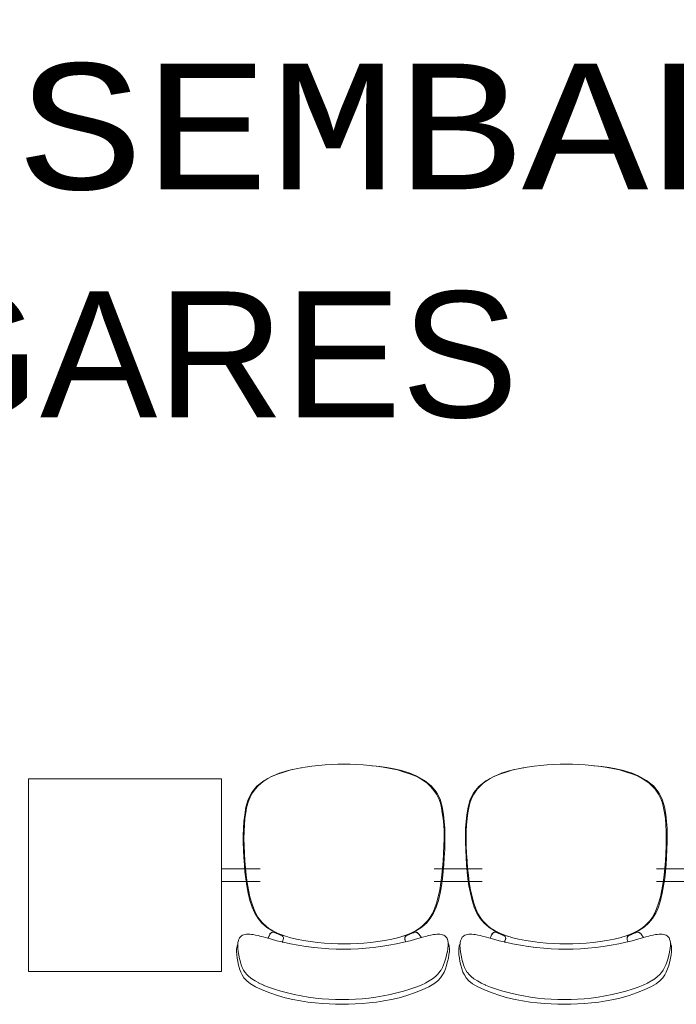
# Model space of a CAD drawing. Header units: feet. Extents: x 8 to 127, y 6 to 90.
# Tile 433 of 538: x 45.807 to 46.59, y 62.065 to 63.24. Entities that reach past the tile are written whole.
import ezdxf

# ---------------------------------------------------------------- set-up
doc = ezdxf.new("R2010")
doc.units = ezdxf.units.FT
doc.header["$MEASUREMENT"] = 0
doc.layers.add('MOBILIÁRIO - móveis', color=250, linetype='Continuous')
doc.layers.add('texto', color=7, linetype='Continuous')
doc.styles.add('Arial', font='arial.ttf')
doc.styles.add('CourierNew', font='cour.ttf')

msp = doc.modelspace()

# ---------------------------------------------------------------- linework, layer by layer
at = {"layer": 'MOBILIÁRIO - móveis', "lineweight": 5}
for p, q in [((46.1342, 62.346), (46.1254, 62.344)), ((46.1385, 62.3468), (46.1302, 62.345)), ((46.1385, 62.3468), (46.1342, 62.346)), ((46.1387, 62.3468), (46.1385, 62.3468)), ((46.1387, 62.3468), (46.142, 62.3474)), ((46.1429, 62.3475), (46.142, 62.3474)), ((46.143, 62.3475), (46.1429, 62.3475)), ((46.143, 62.3475), (46.1472, 62.3483)), ((46.1553, 62.3495), (46.1472, 62.3483)), ((46.1553, 62.3495), (46.1632, 62.3504)), ((46.1711, 62.3511), (46.1632, 62.3504)), ((46.1711, 62.3511), (46.1789, 62.3516)), ((46.1864, 62.3519), (46.1789, 62.3516)), ((46.1864, 62.3519), (46.1938, 62.352)), ((46.2011, 62.3519), (46.1938, 62.352)), ((46.2086, 62.3516), (46.2011, 62.3519)), ((46.2164, 62.3511), (46.2086, 62.3516)), ((46.2244, 62.3504), (46.2164, 62.3511)), ((46.2267, 62.3501), (46.2244, 62.3504)), ((46.2276, 62.35), (46.2267, 62.3501)), ((46.2323, 62.3495), (46.2267, 62.3501)), ((46.2362, 62.349), (46.2276, 62.35)), ((46.2403, 62.3483), (46.2323, 62.3495)), ((46.2448, 62.3478), (46.2362, 62.349)), ((46.2488, 62.3468), (46.2403, 62.3483)), ((46.2534, 62.3464), (46.2448, 62.3478)), ((46.2573, 62.345), (46.2488, 62.3468)), ((46.2621, 62.3444), (46.2534, 62.3464)), ((46.3992, 62.346), (46.3904, 62.344)), ((46.4035, 62.3468), (46.3952, 62.345)), ((46.4035, 62.3468), (46.3992, 62.346)), ((46.4037, 62.3468), (46.4035, 62.3468)), ((46.4037, 62.3468), (46.407, 62.3474)), ((46.4079, 62.3475), (46.407, 62.3474)), ((46.408, 62.3475), (46.4079, 62.3475)), ((46.408, 62.3475), (46.4122, 62.3483)), ((46.4203, 62.3495), (46.4122, 62.3483)), ((46.4203, 62.3495), (46.4282, 62.3504)), ((46.4361, 62.3511), (46.4282, 62.3504)), ((46.4361, 62.3511), (46.4439, 62.3516)), ((46.4514, 62.3519), (46.4439, 62.3516)), ((46.4514, 62.3519), (46.4588, 62.352)), ((46.4661, 62.3519), (46.4588, 62.352)), ((46.4736, 62.3516), (46.4661, 62.3519)), ((46.4814, 62.3511), (46.4736, 62.3516)), ((46.4894, 62.3504), (46.4814, 62.3511)), ((46.4917, 62.3501), (46.4894, 62.3504)), ((46.4926, 62.35), (46.4917, 62.3501)), ((46.4973, 62.3495), (46.4917, 62.3501)), ((46.5012, 62.349), (46.4926, 62.35)), ((46.5053, 62.3483), (46.4973, 62.3495)), ((46.5098, 62.3478), (46.5012, 62.349)), ((46.5138, 62.3468), (46.5053, 62.3483)), ((46.5184, 62.3464), (46.5098, 62.3478)), ((46.5223, 62.345), (46.5138, 62.3468)), ((46.5271, 62.3444), (46.5184, 62.3464)), ((45.8175, 62.3345), (45.8175, 62.1045)), ((46.0475, 62.3345), (45.8175, 62.3345)), ((46.0475, 62.1045), (46.0475, 62.3345)), ((46.098, 62.3321), (46.1072, 62.3372)), ((46.0986, 62.3321), (46.1029, 62.3348)), ((46.1029, 62.3348), (46.1081, 62.3375)), ((46.1162, 62.341), (46.1072, 62.3372)), ((46.1072, 62.3372), (46.1072, 62.3372)), ((46.1076, 62.3374), (46.1165, 62.3412)), ((46.1081, 62.3375), (46.1144, 62.3401)), ((46.1144, 62.3401), (46.1219, 62.3426)), ((46.1162, 62.341), (46.1165, 62.3412)), ((46.1166, 62.3412), (46.1165, 62.3412)), ((46.1254, 62.344), (46.1166, 62.3412)), ((46.1219, 62.3426), (46.1302, 62.345)), ((46.2655, 62.3426), (46.2573, 62.345)), ((46.2709, 62.3416), (46.2621, 62.3444)), ((46.2655, 62.3426), (46.273, 62.3401)), ((46.2709, 62.3416), (46.2714, 62.3415)), ((46.2709, 62.3416), (46.2709, 62.3416)), ((46.2798, 62.3379), (46.2709, 62.3416)), ((46.2714, 62.3415), (46.2715, 62.3415)), ((46.2715, 62.3415), (46.2804, 62.3377)), ((46.2793, 62.3375), (46.273, 62.3401)), ((46.2793, 62.3375), (46.2844, 62.3348)), ((46.2804, 62.3377), (46.2895, 62.3326)), ((46.2888, 62.3321), (46.2844, 62.3348)), ((46.363, 62.3321), (46.3722, 62.3372)), ((46.3636, 62.3321), (46.3679, 62.3348)), ((46.3679, 62.3348), (46.3731, 62.3375)), ((46.3812, 62.341), (46.3722, 62.3372)), ((46.3722, 62.3372), (46.3722, 62.3372)), ((46.3726, 62.3374), (46.3815, 62.3412)), ((46.3731, 62.3375), (46.3794, 62.3401)), ((46.3794, 62.3401), (46.3869, 62.3426)), ((46.3812, 62.341), (46.3815, 62.3412)), ((46.3816, 62.3412), (46.3815, 62.3412)), ((46.3904, 62.344), (46.3816, 62.3412)), ((46.3869, 62.3426), (46.3952, 62.345)), ((46.5305, 62.3426), (46.5223, 62.345)), ((46.5359, 62.3416), (46.5271, 62.3444)), ((46.5305, 62.3426), (46.538, 62.3401)), ((46.5359, 62.3416), (46.5364, 62.3415)), ((46.5359, 62.3416), (46.5359, 62.3416)), ((46.5448, 62.3379), (46.5359, 62.3416)), ((46.5364, 62.3415), (46.5365, 62.3415)), ((46.5365, 62.3415), (46.5454, 62.3377)), ((46.5443, 62.3375), (46.538, 62.3401)), ((46.5443, 62.3375), (46.5494, 62.3348)), ((46.5454, 62.3377), (46.5545, 62.3326)), ((46.5538, 62.3321), (46.5494, 62.3348)), ((46.0835, 62.3163), (46.0876, 62.3223)), ((46.0836, 62.3183), (46.0897, 62.3258)), ((46.0876, 62.3223), (46.091, 62.3259)), ((46.0897, 62.3258), (46.098, 62.3321)), ((46.091, 62.3259), (46.0947, 62.3291)), ((46.0986, 62.3321), (46.0947, 62.3291)), ((46.2927, 62.3291), (46.2888, 62.3321)), ((46.2895, 62.3326), (46.2978, 62.3263)), ((46.2963, 62.3259), (46.2927, 62.3291)), ((46.2963, 62.3259), (46.2997, 62.3223)), ((46.2978, 62.3263), (46.3039, 62.3187)), ((46.3038, 62.3163), (46.2997, 62.3223)), ((46.3485, 62.3163), (46.3526, 62.3223)), ((46.3486, 62.3183), (46.3547, 62.3258)), ((46.3526, 62.3223), (46.356, 62.3259)), ((46.3547, 62.3258), (46.363, 62.3321)), ((46.356, 62.3259), (46.3597, 62.3291)), ((46.3636, 62.3321), (46.3597, 62.3291)), ((46.5577, 62.3291), (46.5538, 62.3321)), ((46.5545, 62.3326), (46.5628, 62.3263)), ((46.5613, 62.3259), (46.5577, 62.3291)), ((46.5613, 62.3259), (46.5647, 62.3223)), ((46.5628, 62.3263), (46.5689, 62.3187)), ((46.5688, 62.3163), (46.5647, 62.3223)), ((46.0793, 62.3098), (46.0836, 62.3183)), ((46.0804, 62.31), (46.0835, 62.3163)), ((46.307, 62.31), (46.3038, 62.3163)), ((46.3039, 62.3187), (46.3082, 62.3102)), ((46.3443, 62.3098), (46.3486, 62.3183)), ((46.3454, 62.31), (46.3485, 62.3163)), ((46.572, 62.31), (46.5688, 62.3163)), ((46.5689, 62.3187), (46.5732, 62.3102)), ((46.0752, 62.2917), (46.0767, 62.3007)), ((46.0775, 62.3), (46.0764, 62.2939)), ((46.0767, 62.3007), (46.0793, 62.3098)), ((46.0775, 62.3), (46.0788, 62.3053)), ((46.0788, 62.3053), (46.0804, 62.31)), ((46.307, 62.31), (46.3086, 62.3053)), ((46.3082, 62.3102), (46.3108, 62.3011)), ((46.3099, 62.3), (46.3086, 62.3053)), ((46.3109, 62.2939), (46.3099, 62.3)), ((46.3108, 62.3011), (46.3123, 62.292)), ((46.3402, 62.2917), (46.3417, 62.3007)), ((46.3425, 62.3), (46.3414, 62.2939)), ((46.3417, 62.3007), (46.3443, 62.3098)), ((46.3425, 62.3), (46.3438, 62.3053)), ((46.3438, 62.3053), (46.3454, 62.31)), ((46.572, 62.31), (46.5736, 62.3053)), ((46.5732, 62.3102), (46.5758, 62.3011)), ((46.5749, 62.3), (46.5736, 62.3053)), ((46.5759, 62.2939), (46.5749, 62.3)), ((46.5758, 62.3011), (46.5773, 62.292)), ((46.0742, 62.2834), (46.0752, 62.2917)), ((46.0755, 62.287), (46.0748, 62.2795)), ((46.0755, 62.287), (46.0764, 62.2939)), ((46.3119, 62.287), (46.3109, 62.2939)), ((46.3126, 62.2795), (46.3119, 62.287)), ((46.3123, 62.292), (46.3133, 62.2836)), ((46.3392, 62.2834), (46.3402, 62.2917)), ((46.3405, 62.287), (46.3398, 62.2795)), ((46.3405, 62.287), (46.3414, 62.2939)), ((46.5769, 62.287), (46.5759, 62.2939)), ((46.5776, 62.2795), (46.5769, 62.287)), ((46.5773, 62.292), (46.5783, 62.2836)), ((46.0734, 62.2674), (46.0737, 62.2754)), ((46.0737, 62.2754), (46.0742, 62.2834)), ((46.0744, 62.2716), (46.0748, 62.2795)), ((46.313, 62.2716), (46.3126, 62.2795)), ((46.3133, 62.2836), (46.3139, 62.2756)), ((46.3139, 62.2756), (46.3141, 62.2676)), ((46.3384, 62.2674), (46.3387, 62.2754)), ((46.3387, 62.2754), (46.3392, 62.2834)), ((46.3394, 62.2716), (46.3398, 62.2795)), ((46.578, 62.2716), (46.5776, 62.2795)), ((46.5783, 62.2836), (46.5789, 62.2756)), ((46.5789, 62.2756), (46.5791, 62.2676)), ((46.0735, 62.259), (46.0734, 62.2674)), ((46.0744, 62.2716), (46.0743, 62.2632)), ((46.313, 62.2632), (46.313, 62.2716)), ((46.3141, 62.2676), (46.3141, 62.2592)), ((46.3385, 62.259), (46.3384, 62.2674)), ((46.3394, 62.2716), (46.3393, 62.2632)), ((46.578, 62.2632), (46.578, 62.2716)), ((46.5791, 62.2676), (46.5791, 62.2592)), ((46.0738, 62.2498), (46.0735, 62.259)), ((46.0745, 62.2544), (46.0743, 62.2632)), ((46.0745, 62.2544), (46.0749, 62.2454)), ((46.3125, 62.2454), (46.3129, 62.2544)), ((46.3129, 62.2544), (46.313, 62.2632)), ((46.3141, 62.2592), (46.3138, 62.25)), ((46.3388, 62.2498), (46.3385, 62.259)), ((46.3395, 62.2544), (46.3393, 62.2632)), ((46.3395, 62.2544), (46.3399, 62.2454)), ((46.5775, 62.2454), (46.5779, 62.2544)), ((46.5779, 62.2544), (46.578, 62.2632)), ((46.5791, 62.2592), (46.5788, 62.25)), ((46.0743, 62.2406), (46.0738, 62.2498)), ((46.0749, 62.232), (46.0743, 62.2406)), ((46.0754, 62.2366), (46.0749, 62.2454)), ((46.312, 62.2366), (46.3125, 62.2454)), ((46.3133, 62.2407), (46.3128, 62.2321)), ((46.3138, 62.25), (46.3133, 62.2407)), ((46.3393, 62.2406), (46.3388, 62.2498)), ((46.3399, 62.232), (46.3393, 62.2406)), ((46.3404, 62.2366), (46.3399, 62.2454)), ((46.577, 62.2366), (46.5775, 62.2454)), ((46.5783, 62.2407), (46.5778, 62.2321)), ((46.5788, 62.25), (46.5783, 62.2407)), ((46.0755, 62.2237), (46.0749, 62.232)), ((46.0754, 62.2366), (46.0761, 62.2279)), ((46.3113, 62.2279), (46.312, 62.2366)), ((46.3128, 62.2321), (46.3121, 62.2238)), ((46.3405, 62.2237), (46.3399, 62.232)), ((46.3404, 62.2366), (46.3411, 62.2279)), ((46.5763, 62.2279), (46.577, 62.2366)), ((46.5778, 62.2321), (46.5771, 62.2238)), ((46.0936, 62.227), (46.0475, 62.227)), ((46.0765, 62.2153), (46.0755, 62.2237)), ((46.077, 62.2194), (46.0761, 62.2279)), ((46.077, 62.2194), (46.0781, 62.2108)), ((46.3013, 62.227), (46.3586, 62.227)), ((46.3093, 62.2108), (46.3104, 62.2194)), ((46.3104, 62.2194), (46.3113, 62.2279)), ((46.3121, 62.2238), (46.3112, 62.2154)), ((46.3415, 62.2153), (46.3405, 62.2237)), ((46.342, 62.2194), (46.3411, 62.2279)), ((46.342, 62.2194), (46.3431, 62.2108)), ((46.6236, 62.227), (46.5663, 62.227)), ((46.5743, 62.2108), (46.5754, 62.2194)), ((46.5754, 62.2194), (46.5763, 62.2279)), ((46.5771, 62.2238), (46.5762, 62.2154)), ((46.0936, 62.212), (46.0475, 62.212)), ((46.0777, 62.2068), (46.0765, 62.2153)), ((46.0794, 62.1979), (46.0777, 62.2068)), ((46.0796, 62.2021), (46.0781, 62.2108)), ((46.3013, 62.212), (46.3586, 62.212)), ((46.3078, 62.2021), (46.3093, 62.2108)), ((46.3099, 62.2068), (46.3083, 62.1979)), ((46.3112, 62.2154), (46.3099, 62.2068)), ((46.3427, 62.2068), (46.3415, 62.2153)), ((46.3444, 62.1979), (46.3427, 62.2068)), ((46.3446, 62.2021), (46.3431, 62.2108)), ((46.6236, 62.212), (46.5663, 62.212)), ((46.5728, 62.2021), (46.5743, 62.2108)), ((46.5749, 62.2068), (46.5733, 62.1979)), ((46.5762, 62.2154), (46.5749, 62.2068)), ((46.0815, 62.1893), (46.0794, 62.1979)), ((46.0796, 62.2021), (46.0814, 62.1937)), ((46.0836, 62.1861), (46.0814, 62.1937)), ((46.3039, 62.1861), (46.306, 62.1937)), ((46.306, 62.1937), (46.3078, 62.2021)), ((46.3083, 62.1979), (46.3062, 62.1893)), ((46.3465, 62.1893), (46.3444, 62.1979)), ((46.3446, 62.2021), (46.3464, 62.1937)), ((46.3486, 62.1861), (46.3464, 62.1937)), ((46.5689, 62.1861), (46.571, 62.1937)), ((46.571, 62.1937), (46.5728, 62.2021)), ((46.5733, 62.1979), (46.5712, 62.1893)), ((46.084, 62.1815), (46.0815, 62.1893)), ((46.0836, 62.1861), (46.086, 62.1795)), ((46.0872, 62.1744), (46.084, 62.1815)), ((46.3037, 62.1815), (46.3005, 62.1744)), ((46.3015, 62.1795), (46.3039, 62.1861)), ((46.3062, 62.1893), (46.3037, 62.1815)), ((46.349, 62.1815), (46.3465, 62.1893)), ((46.3486, 62.1861), (46.351, 62.1795)), ((46.3522, 62.1744), (46.349, 62.1815)), ((46.5687, 62.1815), (46.5655, 62.1744)), ((46.5665, 62.1795), (46.5689, 62.1861)), ((46.5712, 62.1893), (46.5687, 62.1815)), ((46.0884, 62.174), (46.086, 62.1795)), ((46.0911, 62.1678), (46.0872, 62.1744)), ((46.091, 62.1694), (46.0884, 62.174)), ((46.2991, 62.174), (46.2965, 62.1694)), ((46.3005, 62.1744), (46.2966, 62.1678)), ((46.2991, 62.174), (46.3015, 62.1795)), ((46.3534, 62.174), (46.351, 62.1795)), ((46.3561, 62.1678), (46.3522, 62.1744)), ((46.356, 62.1694), (46.3534, 62.174)), ((46.5641, 62.174), (46.5615, 62.1694)), ((46.5655, 62.1744), (46.5616, 62.1678)), ((46.5641, 62.174), (46.5665, 62.1795)), ((46.0939, 62.1655), (46.091, 62.1694)), ((46.0958, 62.1622), (46.0911, 62.1678)), ((46.0939, 62.1655), (46.097, 62.1621)), ((46.1012, 62.1575), (46.0958, 62.1622)), ((46.1003, 62.159), (46.097, 62.1621)), ((46.1041, 62.1561), (46.1003, 62.159)), ((46.2873, 62.159), (46.2835, 62.1561)), ((46.292, 62.1622), (46.2866, 62.1575)), ((46.2873, 62.159), (46.2905, 62.1621)), ((46.2905, 62.1621), (46.2937, 62.1655)), ((46.2966, 62.1678), (46.292, 62.1622)), ((46.2937, 62.1655), (46.2965, 62.1694)), ((46.3589, 62.1655), (46.356, 62.1694)), ((46.3608, 62.1622), (46.3561, 62.1678)), ((46.3589, 62.1655), (46.362, 62.1621)), ((46.3662, 62.1575), (46.3608, 62.1622)), ((46.3653, 62.159), (46.362, 62.1621)), ((46.3691, 62.1561), (46.3653, 62.159)), ((46.5523, 62.159), (46.5485, 62.1561)), ((46.557, 62.1622), (46.5516, 62.1575)), ((46.5523, 62.159), (46.5555, 62.1621)), ((46.5555, 62.1621), (46.5587, 62.1655)), ((46.5616, 62.1678), (46.557, 62.1622)), ((46.5587, 62.1655), (46.5615, 62.1694)), ((46.0697, 62.1454), (46.0706, 62.1465)), ((46.0706, 62.1465), (46.0716, 62.1473)), ((46.0716, 62.1473), (46.0727, 62.148)), ((46.0742, 62.1485), (46.0727, 62.148)), ((46.0756, 62.1489), (46.0742, 62.1485)), ((46.0775, 62.1491), (46.0756, 62.1489)), ((46.0792, 62.1492), (46.0775, 62.1491)), ((46.0812, 62.1491), (46.0792, 62.1492)), ((46.0834, 62.1489), (46.0812, 62.1491)), ((46.0834, 62.1489), (46.0855, 62.1486)), ((46.0883, 62.1481), (46.0855, 62.1486)), ((46.0916, 62.1474), (46.0883, 62.1481)), ((46.0934, 62.1469), (46.0916, 62.1474)), ((46.0934, 62.1469), (46.0972, 62.1459)), ((46.1012, 62.1575), (46.1012, 62.1575)), ((46.1012, 62.1575), (46.1077, 62.1534)), ((46.1018, 62.1572), (46.1082, 62.1532)), ((46.1028, 62.1444), (46.1051, 62.1492)), ((46.1031, 62.1443), (46.1047, 62.1481)), ((46.1042, 62.156), (46.1041, 62.1561)), ((46.1088, 62.1532), (46.1042, 62.156)), ((46.1051, 62.1492), (46.1053, 62.1495)), ((46.1055, 62.149), (46.1052, 62.1485)), ((46.1054, 62.1498), (46.1053, 62.1495)), ((46.1054, 62.1498), (46.1055, 62.15)), ((46.1055, 62.15), (46.1066, 62.1509)), ((46.1057, 62.1495), (46.1055, 62.149)), ((46.1063, 62.1504), (46.1057, 62.1495)), ((46.1057, 62.1495), (46.106, 62.1501)), ((46.106, 62.1501), (46.1063, 62.1504)), ((46.1063, 62.1504), (46.1072, 62.1511)), ((46.1066, 62.1509), (46.1067, 62.151)), ((46.1074, 62.1513), (46.1067, 62.151)), ((46.1073, 62.1511), (46.1071, 62.151)), ((46.1072, 62.1511), (46.1071, 62.151)), ((46.1072, 62.1511), (46.1073, 62.1511)), ((46.1085, 62.1514), (46.1073, 62.1511)), ((46.1074, 62.1513), (46.1078, 62.1515)), ((46.1079, 62.1515), (46.1074, 62.1513)), ((46.1077, 62.1534), (46.1082, 62.1532)), ((46.1078, 62.1515), (46.1079, 62.1515)), ((46.1095, 62.1515), (46.1079, 62.1515)), ((46.1082, 62.1532), (46.1082, 62.1532)), ((46.1082, 62.1532), (46.1118, 62.1514)), ((46.1144, 62.1505), (46.1088, 62.1532)), ((46.1095, 62.1515), (46.1096, 62.1514)), ((46.1113, 62.1509), (46.1096, 62.1514)), ((46.1113, 62.1509), (46.1116, 62.1508)), ((46.113, 62.1502), (46.1114, 62.1508)), ((46.1116, 62.1508), (46.1118, 62.1514)), ((46.1116, 62.1508), (46.113, 62.1502)), ((46.1118, 62.1514), (46.1157, 62.1496)), ((46.1134, 62.15), (46.113, 62.1502)), ((46.1158, 62.149), (46.1134, 62.15)), ((46.1211, 62.1477), (46.1144, 62.1505)), ((46.1157, 62.1496), (46.1182, 62.1487)), ((46.116, 62.1489), (46.1158, 62.149)), ((46.116, 62.1489), (46.118, 62.148)), ((46.1178, 62.1481), (46.116, 62.1489)), ((46.118, 62.148), (46.1182, 62.1487)), ((46.118, 62.148), (46.1198, 62.1473)), ((46.118, 62.148), (46.118, 62.148)), ((46.1182, 62.1487), (46.1238, 62.1466)), ((46.1208, 62.1462), (46.1198, 62.1473)), ((46.1214, 62.1448), (46.1208, 62.1462)), ((46.1268, 62.1458), (46.1211, 62.1477)), ((46.1238, 62.1466), (46.1268, 62.1458)), ((46.2666, 62.1477), (46.2602, 62.1456)), ((46.2602, 62.1456), (46.264, 62.1466)), ((46.264, 62.1466), (46.2697, 62.1487)), ((46.2671, 62.1462), (46.2664, 62.145)), ((46.2664, 62.145), (46.2669, 62.1462)), ((46.2732, 62.1505), (46.2666, 62.1477)), ((46.2679, 62.1473), (46.2669, 62.1462)), ((46.2697, 62.148), (46.2679, 62.1473)), ((46.2697, 62.1487), (46.2721, 62.1496)), ((46.2697, 62.1487), (46.2699, 62.1481)), ((46.2697, 62.148), (46.2699, 62.1481)), ((46.2699, 62.1481), (46.2714, 62.1487)), ((46.2714, 62.1487), (46.2699, 62.1481)), ((46.2699, 62.1481), (46.2699, 62.1481)), ((46.272, 62.149), (46.2714, 62.1487)), ((46.2743, 62.15), (46.272, 62.149)), ((46.2721, 62.1496), (46.2753, 62.1511)), ((46.2788, 62.1532), (46.2732, 62.1505)), ((46.2763, 62.1508), (46.2743, 62.15)), ((46.2753, 62.1511), (46.2765, 62.1517)), ((46.2763, 62.1508), (46.2765, 62.1509)), ((46.2765, 62.1517), (46.2801, 62.1534)), ((46.2765, 62.1517), (46.2795, 62.1532)), ((46.2765, 62.1517), (46.2768, 62.151)), ((46.2765, 62.1509), (46.2768, 62.151)), ((46.2768, 62.151), (46.2781, 62.1514)), ((46.2781, 62.1514), (46.2783, 62.1515)), ((46.2783, 62.1515), (46.2799, 62.1515)), ((46.2789, 62.1533), (46.2788, 62.1532)), ((46.2789, 62.1533), (46.2835, 62.1561)), ((46.2803, 62.1511), (46.2791, 62.1514)), ((46.2795, 62.1532), (46.2796, 62.1532)), ((46.2795, 62.1532), (46.2795, 62.1532)), ((46.2799, 62.1515), (46.2801, 62.1515)), ((46.2806, 62.1512), (46.2799, 62.1515)), ((46.2801, 62.1534), (46.2802, 62.1534)), ((46.2801, 62.1515), (46.2802, 62.1514)), ((46.2866, 62.1575), (46.2802, 62.1534)), ((46.2802, 62.1514), (46.2804, 62.1513)), ((46.2803, 62.1511), (46.2813, 62.1504)), ((46.2806, 62.151), (46.2803, 62.1511)), ((46.2804, 62.1513), (46.2806, 62.1512)), ((46.2811, 62.151), (46.2806, 62.1512)), ((46.2811, 62.151), (46.2812, 62.1509)), ((46.2811, 62.151), (46.2812, 62.1509)), ((46.2812, 62.1509), (46.2814, 62.1508)), ((46.2812, 62.1509), (46.2814, 62.1508)), ((46.2813, 62.1504), (46.2816, 62.1501)), ((46.2814, 62.1508), (46.2825, 62.1498)), ((46.2827, 62.1495), (46.2825, 62.1498)), ((46.2827, 62.1495), (46.2829, 62.1492)), ((46.286, 62.1452), (46.2829, 62.1492)), ((46.2924, 62.1469), (46.2887, 62.1459)), ((46.2924, 62.1469), (46.2942, 62.1474)), ((46.2974, 62.1481), (46.2942, 62.1474)), ((46.3002, 62.1486), (46.2974, 62.1481)), ((46.3002, 62.1486), (46.3023, 62.1489)), ((46.3023, 62.1489), (46.3045, 62.1491)), ((46.3065, 62.1492), (46.3045, 62.1491)), ((46.3081, 62.1491), (46.3065, 62.1492)), ((46.31, 62.1489), (46.3081, 62.1491)), ((46.3113, 62.1485), (46.31, 62.1489)), ((46.3129, 62.148), (46.3113, 62.1485)), ((46.3129, 62.148), (46.3139, 62.1473)), ((46.3149, 62.1465), (46.3139, 62.1473)), ((46.3155, 62.1456), (46.3149, 62.1465)), ((46.3347, 62.1454), (46.3356, 62.1465)), ((46.3356, 62.1465), (46.3366, 62.1473)), ((46.3366, 62.1473), (46.3377, 62.148)), ((46.3392, 62.1485), (46.3377, 62.148)), ((46.3406, 62.1489), (46.3392, 62.1485)), ((46.3425, 62.1491), (46.3406, 62.1489)), ((46.3442, 62.1492), (46.3425, 62.1491)), ((46.3462, 62.1491), (46.3442, 62.1492)), ((46.3484, 62.1489), (46.3462, 62.1491)), ((46.3484, 62.1489), (46.3505, 62.1486)), ((46.3533, 62.1481), (46.3505, 62.1486)), ((46.3566, 62.1474), (46.3533, 62.1481)), ((46.3584, 62.1469), (46.3566, 62.1474)), ((46.3584, 62.1469), (46.3622, 62.1459)), ((46.3662, 62.1575), (46.3662, 62.1575)), ((46.3662, 62.1575), (46.3727, 62.1534)), ((46.3668, 62.1572), (46.3732, 62.1532)), ((46.3678, 62.1444), (46.3701, 62.1492)), ((46.3681, 62.1443), (46.3697, 62.1481)), ((46.3692, 62.156), (46.3691, 62.1561)), ((46.3738, 62.1532), (46.3692, 62.156)), ((46.3701, 62.1492), (46.3703, 62.1495)), ((46.3705, 62.149), (46.3702, 62.1485)), ((46.3704, 62.1498), (46.3703, 62.1495)), ((46.3704, 62.1498), (46.3705, 62.15)), ((46.3705, 62.15), (46.3716, 62.1509)), ((46.3707, 62.1495), (46.3705, 62.149)), ((46.3713, 62.1504), (46.3707, 62.1495)), ((46.3707, 62.1495), (46.371, 62.1501)), ((46.371, 62.1501), (46.3713, 62.1504)), ((46.3713, 62.1504), (46.3722, 62.1511)), ((46.3716, 62.1509), (46.3717, 62.151)), ((46.3724, 62.1513), (46.3717, 62.151)), ((46.3723, 62.1511), (46.3721, 62.151)), ((46.3722, 62.1511), (46.3721, 62.151)), ((46.3722, 62.1511), (46.3723, 62.1511)), ((46.3735, 62.1514), (46.3723, 62.1511)), ((46.3724, 62.1513), (46.3728, 62.1515)), ((46.3729, 62.1515), (46.3724, 62.1513)), ((46.3727, 62.1534), (46.3732, 62.1532)), ((46.3728, 62.1515), (46.3729, 62.1515)), ((46.3745, 62.1515), (46.3729, 62.1515)), ((46.3732, 62.1532), (46.3732, 62.1532)), ((46.3732, 62.1532), (46.3768, 62.1514)), ((46.3794, 62.1505), (46.3738, 62.1532)), ((46.3745, 62.1515), (46.3746, 62.1514)), ((46.3763, 62.1509), (46.3746, 62.1514)), ((46.3763, 62.1509), (46.3766, 62.1508)), ((46.378, 62.1502), (46.3764, 62.1508)), ((46.3766, 62.1508), (46.3768, 62.1514)), ((46.3766, 62.1508), (46.378, 62.1502)), ((46.3768, 62.1514), (46.3807, 62.1496)), ((46.3784, 62.15), (46.378, 62.1502)), ((46.3808, 62.149), (46.3784, 62.15)), ((46.3861, 62.1477), (46.3794, 62.1505)), ((46.3807, 62.1496), (46.3832, 62.1487)), ((46.381, 62.1489), (46.3808, 62.149)), ((46.381, 62.1489), (46.383, 62.148)), ((46.3828, 62.1481), (46.381, 62.1489)), ((46.383, 62.148), (46.3832, 62.1487)), ((46.383, 62.148), (46.3848, 62.1473)), ((46.383, 62.148), (46.383, 62.148)), ((46.3832, 62.1487), (46.3888, 62.1466)), ((46.3858, 62.1462), (46.3848, 62.1473)), ((46.3864, 62.1448), (46.3858, 62.1462)), ((46.3918, 62.1458), (46.3861, 62.1477)), ((46.3888, 62.1466), (46.3918, 62.1458)), ((46.5316, 62.1477), (46.5252, 62.1456)), ((46.5252, 62.1456), (46.529, 62.1466)), ((46.529, 62.1466), (46.5347, 62.1487)), ((46.5321, 62.1462), (46.5314, 62.145)), ((46.5314, 62.145), (46.5319, 62.1462)), ((46.5382, 62.1505), (46.5316, 62.1477)), ((46.5329, 62.1473), (46.5319, 62.1462)), ((46.5347, 62.148), (46.5329, 62.1473)), ((46.5347, 62.1487), (46.5371, 62.1496)), ((46.5347, 62.1487), (46.5349, 62.1481)), ((46.5347, 62.148), (46.5349, 62.1481)), ((46.5349, 62.1481), (46.5364, 62.1487)), ((46.5364, 62.1487), (46.5349, 62.1481)), ((46.5349, 62.1481), (46.5349, 62.1481)), ((46.537, 62.149), (46.5364, 62.1487)), ((46.5393, 62.15), (46.537, 62.149)), ((46.5371, 62.1496), (46.5403, 62.1511)), ((46.5438, 62.1532), (46.5382, 62.1505)), ((46.5413, 62.1508), (46.5393, 62.15)), ((46.5403, 62.1511), (46.5415, 62.1517)), ((46.5413, 62.1508), (46.5415, 62.1509)), ((46.5415, 62.1517), (46.5451, 62.1534)), ((46.5415, 62.1517), (46.5445, 62.1532)), ((46.5415, 62.1517), (46.5418, 62.151)), ((46.5415, 62.1509), (46.5418, 62.151)), ((46.5418, 62.151), (46.5431, 62.1514)), ((46.5431, 62.1514), (46.5433, 62.1515)), ((46.5433, 62.1515), (46.5449, 62.1515)), ((46.5439, 62.1533), (46.5438, 62.1532)), ((46.5439, 62.1533), (46.5485, 62.1561)), ((46.5453, 62.1511), (46.5441, 62.1514)), ((46.5445, 62.1532), (46.5446, 62.1532)), ((46.5445, 62.1532), (46.5445, 62.1532)), ((46.5449, 62.1515), (46.5451, 62.1515)), ((46.5456, 62.1512), (46.5449, 62.1515)), ((46.5451, 62.1534), (46.5452, 62.1534)), ((46.5451, 62.1515), (46.5452, 62.1514)), ((46.5516, 62.1575), (46.5452, 62.1534)), ((46.5452, 62.1514), (46.5454, 62.1513)), ((46.5453, 62.1511), (46.5463, 62.1504)), ((46.5456, 62.151), (46.5453, 62.1511)), ((46.5454, 62.1513), (46.5456, 62.1512)), ((46.5461, 62.151), (46.5456, 62.1512)), ((46.5461, 62.151), (46.5462, 62.1509)), ((46.5461, 62.151), (46.5462, 62.1509)), ((46.5462, 62.1509), (46.5464, 62.1508)), ((46.5462, 62.1509), (46.5464, 62.1508)), ((46.5463, 62.1504), (46.5466, 62.1501)), ((46.5464, 62.1508), (46.5475, 62.1498)), ((46.5477, 62.1495), (46.5475, 62.1498)), ((46.5477, 62.1495), (46.5479, 62.1492)), ((46.551, 62.1452), (46.5479, 62.1492)), ((46.5574, 62.1469), (46.5537, 62.1459)), ((46.5574, 62.1469), (46.5592, 62.1474)), ((46.5624, 62.1481), (46.5592, 62.1474)), ((46.5652, 62.1486), (46.5624, 62.1481)), ((46.5652, 62.1486), (46.5673, 62.1489)), ((46.5673, 62.1489), (46.5695, 62.1491)), ((46.5715, 62.1492), (46.5695, 62.1491)), ((46.5731, 62.1491), (46.5715, 62.1492)), ((46.575, 62.1489), (46.5731, 62.1491)), ((46.5763, 62.1485), (46.575, 62.1489)), ((46.5779, 62.148), (46.5763, 62.1485)), ((46.5779, 62.148), (46.5789, 62.1473)), ((46.5799, 62.1465), (46.5789, 62.1473)), ((46.5805, 62.1456), (46.5799, 62.1465)), ((46.0656, 62.1317), (46.0661, 62.1348)), ((46.0661, 62.1348), (46.0662, 62.1352)), ((46.0662, 62.1352), (46.0671, 62.1374)), ((46.0671, 62.1374), (46.0669, 62.1355)), ((46.0669, 62.1355), (46.0671, 62.132)), ((46.0672, 62.1391), (46.0671, 62.1385)), ((46.0671, 62.1385), (46.0671, 62.1375)), ((46.0671, 62.1374), (46.0671, 62.1375)), ((46.0677, 62.1414), (46.0672, 62.1391)), ((46.0679, 62.1421), (46.0677, 62.1414)), ((46.0679, 62.1421), (46.0686, 62.1437)), ((46.0691, 62.1446), (46.0686, 62.1437)), ((46.0697, 62.1454), (46.0691, 62.1446)), ((46.0972, 62.1459), (46.1028, 62.1444)), ((46.1028, 62.1444), (46.1031, 62.1443)), ((46.1031, 62.1443), (46.1071, 62.1432)), ((46.1136, 62.1414), (46.1071, 62.1432)), ((46.1136, 62.1414), (46.1201, 62.1399)), ((46.121, 62.1422), (46.1201, 62.1399)), ((46.1201, 62.1398), (46.1203, 62.1402)), ((46.1201, 62.1399), (46.1201, 62.1398)), ((46.1201, 62.1398), (46.1212, 62.1396)), ((46.1205, 62.1407), (46.1203, 62.1402)), ((46.1205, 62.1407), (46.1206, 62.141)), ((46.1209, 62.1417), (46.1206, 62.141)), ((46.1209, 62.1417), (46.121, 62.1422)), ((46.121, 62.1422), (46.1211, 62.1425)), ((46.1212, 62.1428), (46.1211, 62.1425)), ((46.1215, 62.1438), (46.1212, 62.1428)), ((46.1298, 62.1377), (46.1212, 62.1396)), ((46.1214, 62.1445), (46.1213, 62.145)), ((46.1214, 62.1449), (46.1214, 62.1445)), ((46.1214, 62.1448), (46.1214, 62.1442)), ((46.1214, 62.1442), (46.1214, 62.1445)), ((46.1215, 62.1438), (46.1214, 62.1442)), ((46.1286, 62.1452), (46.1268, 62.1458)), ((46.1369, 62.1432), (46.1286, 62.1452)), ((46.1298, 62.1377), (46.139, 62.1359)), ((46.1454, 62.1416), (46.1369, 62.1432)), ((46.139, 62.1359), (46.1483, 62.1344)), ((46.1537, 62.1403), (46.1454, 62.1416)), ((46.1483, 62.1344), (46.1576, 62.1332)), ((46.1487, 62.1344), (46.1576, 62.1332)), ((46.1619, 62.1394), (46.1537, 62.1403)), ((46.1702, 62.1386), (46.1619, 62.1394)), ((46.1784, 62.1381), (46.1702, 62.1386)), ((46.1862, 62.1378), (46.1784, 62.1381)), ((46.1939, 62.1377), (46.1862, 62.1378)), ((46.2016, 62.1378), (46.1939, 62.1377)), ((46.2094, 62.1381), (46.2016, 62.1378)), ((46.2175, 62.1386), (46.2094, 62.1381)), ((46.2258, 62.1394), (46.2175, 62.1386)), ((46.234, 62.1403), (46.2258, 62.1394)), ((46.2285, 62.1332), (46.2376, 62.1344)), ((46.2423, 62.1416), (46.234, 62.1403)), ((46.2376, 62.1344), (46.2473, 62.1359)), ((46.2508, 62.1432), (46.2423, 62.1416)), ((46.2564, 62.1377), (46.2473, 62.1359)), ((46.2591, 62.1452), (46.2508, 62.1432)), ((46.2649, 62.1396), (46.2564, 62.1377)), ((46.2602, 62.1456), (46.2591, 62.1452)), ((46.2672, 62.1401), (46.2649, 62.1396)), ((46.2663, 62.1445), (46.2662, 62.1438)), ((46.2663, 62.1428), (46.2662, 62.1438)), ((46.2664, 62.145), (46.2663, 62.1449)), ((46.2664, 62.145), (46.2663, 62.1447)), ((46.2663, 62.1447), (46.2663, 62.1449)), ((46.2663, 62.1448), (46.2663, 62.1449)), ((46.2663, 62.1445), (46.2663, 62.1448)), ((46.2663, 62.1447), (46.2663, 62.1445)), ((46.2663, 62.1428), (46.2665, 62.1422)), ((46.2665, 62.1422), (46.2666, 62.1417)), ((46.2666, 62.1417), (46.2671, 62.1403)), ((46.2672, 62.1401), (46.2671, 62.1403)), ((46.2725, 62.1414), (46.2672, 62.1401)), ((46.279, 62.1432), (46.2725, 62.1414)), ((46.279, 62.1432), (46.286, 62.1452)), ((46.2887, 62.1459), (46.286, 62.1452)), ((46.3156, 62.1454), (46.3155, 62.1456)), ((46.3163, 62.1446), (46.3156, 62.1454)), ((46.3167, 62.1437), (46.3163, 62.1446)), ((46.317, 62.143), (46.3167, 62.1437)), ((46.3176, 62.1414), (46.317, 62.143)), ((46.3179, 62.1391), (46.3176, 62.1414)), ((46.3179, 62.1355), (46.3176, 62.132)), ((46.318, 62.1385), (46.3179, 62.1391)), ((46.3179, 62.1355), (46.318, 62.1382)), ((46.318, 62.1382), (46.318, 62.1385)), ((46.318, 62.1382), (46.3183, 62.1377)), ((46.3183, 62.1377), (46.319, 62.1352)), ((46.3191, 62.1348), (46.319, 62.1352)), ((46.3191, 62.1348), (46.3194, 62.1317)), ((46.3306, 62.1317), (46.3311, 62.1348)), ((46.3311, 62.1348), (46.3312, 62.1352)), ((46.3312, 62.1352), (46.3321, 62.1374)), ((46.3321, 62.1374), (46.3319, 62.1355)), ((46.3319, 62.1355), (46.3321, 62.132)), ((46.3322, 62.1391), (46.3321, 62.1385)), ((46.3321, 62.1385), (46.3321, 62.1375)), ((46.3321, 62.1374), (46.3321, 62.1375)), ((46.3327, 62.1414), (46.3322, 62.1391)), ((46.3329, 62.1421), (46.3327, 62.1414)), ((46.3329, 62.1421), (46.3336, 62.1437)), ((46.3341, 62.1446), (46.3336, 62.1437)), ((46.3347, 62.1454), (46.3341, 62.1446)), ((46.3622, 62.1459), (46.3678, 62.1444)), ((46.3678, 62.1444), (46.3681, 62.1443)), ((46.3681, 62.1443), (46.3721, 62.1432)), ((46.3786, 62.1414), (46.3721, 62.1432)), ((46.3786, 62.1414), (46.3851, 62.1399)), ((46.386, 62.1422), (46.3851, 62.1399)), ((46.3851, 62.1398), (46.3853, 62.1402)), ((46.3851, 62.1399), (46.3851, 62.1398)), ((46.3851, 62.1398), (46.3862, 62.1396)), ((46.3855, 62.1407), (46.3853, 62.1402)), ((46.3855, 62.1407), (46.3856, 62.141)), ((46.3859, 62.1417), (46.3856, 62.141)), ((46.3859, 62.1417), (46.386, 62.1422)), ((46.386, 62.1422), (46.3861, 62.1425)), ((46.3862, 62.1428), (46.3861, 62.1425)), ((46.3865, 62.1438), (46.3862, 62.1428)), ((46.3948, 62.1377), (46.3862, 62.1396)), ((46.3864, 62.1445), (46.3863, 62.145)), ((46.3864, 62.1449), (46.3864, 62.1445)), ((46.3864, 62.1448), (46.3864, 62.1442)), ((46.3864, 62.1442), (46.3864, 62.1445)), ((46.3865, 62.1438), (46.3864, 62.1442)), ((46.3936, 62.1452), (46.3918, 62.1458)), ((46.4019, 62.1432), (46.3936, 62.1452)), ((46.3948, 62.1377), (46.404, 62.1359)), ((46.4104, 62.1416), (46.4019, 62.1432)), ((46.404, 62.1359), (46.4133, 62.1344)), ((46.4187, 62.1403), (46.4104, 62.1416)), ((46.4133, 62.1344), (46.4226, 62.1332)), ((46.4137, 62.1344), (46.4226, 62.1332)), ((46.4269, 62.1394), (46.4187, 62.1403)), ((46.4352, 62.1386), (46.4269, 62.1394)), ((46.4434, 62.1381), (46.4352, 62.1386)), ((46.4512, 62.1378), (46.4434, 62.1381)), ((46.4589, 62.1377), (46.4512, 62.1378)), ((46.4666, 62.1378), (46.4589, 62.1377)), ((46.4744, 62.1381), (46.4666, 62.1378)), ((46.4825, 62.1386), (46.4744, 62.1381)), ((46.4908, 62.1394), (46.4825, 62.1386)), ((46.499, 62.1403), (46.4908, 62.1394)), ((46.4935, 62.1332), (46.5026, 62.1344)), ((46.5073, 62.1416), (46.499, 62.1403)), ((46.5026, 62.1344), (46.5123, 62.1359)), ((46.5158, 62.1432), (46.5073, 62.1416)), ((46.5214, 62.1377), (46.5123, 62.1359)), ((46.5241, 62.1452), (46.5158, 62.1432)), ((46.5299, 62.1396), (46.5214, 62.1377)), ((46.5252, 62.1456), (46.5241, 62.1452)), ((46.5322, 62.1401), (46.5299, 62.1396)), ((46.5313, 62.1445), (46.5312, 62.1438)), ((46.5313, 62.1428), (46.5312, 62.1438)), ((46.5314, 62.145), (46.5313, 62.1449)), ((46.5314, 62.145), (46.5313, 62.1447)), ((46.5313, 62.1447), (46.5313, 62.1449)), ((46.5313, 62.1448), (46.5313, 62.1449)), ((46.5313, 62.1445), (46.5313, 62.1448)), ((46.5313, 62.1447), (46.5313, 62.1445)), ((46.5313, 62.1428), (46.5315, 62.1422)), ((46.5315, 62.1422), (46.5316, 62.1417)), ((46.5316, 62.1417), (46.5321, 62.1403)), ((46.5322, 62.1401), (46.5321, 62.1403)), ((46.5375, 62.1414), (46.5322, 62.1401)), ((46.544, 62.1432), (46.5375, 62.1414)), ((46.544, 62.1432), (46.551, 62.1452)), ((46.5537, 62.1459), (46.551, 62.1452)), ((46.5806, 62.1454), (46.5805, 62.1456)), ((46.5813, 62.1446), (46.5806, 62.1454)), ((46.5817, 62.1437), (46.5813, 62.1446)), ((46.582, 62.143), (46.5817, 62.1437)), ((46.5826, 62.1414), (46.582, 62.143)), ((46.5829, 62.1391), (46.5826, 62.1414)), ((46.5829, 62.1355), (46.5826, 62.132)), ((46.583, 62.1385), (46.5829, 62.1391)), ((46.5829, 62.1355), (46.583, 62.1382)), ((46.583, 62.1382), (46.583, 62.1385)), ((46.583, 62.1382), (46.5833, 62.1377)), ((46.5833, 62.1377), (46.584, 62.1352)), ((46.5841, 62.1348), (46.584, 62.1352)), ((46.5841, 62.1348), (46.5844, 62.1317)), ((46.0655, 62.1284), (46.0656, 62.1317)), ((46.0658, 62.1247), (46.0655, 62.1284)), ((46.0663, 62.1207), (46.0658, 62.1247)), ((46.0671, 62.132), (46.0675, 62.1282)), ((46.0675, 62.1282), (46.0682, 62.1241)), ((46.0682, 62.1241), (46.0691, 62.1199)), ((46.1579, 62.1332), (46.1576, 62.1332)), ((46.1668, 62.1323), (46.1579, 62.1332)), ((46.1668, 62.1323), (46.1756, 62.1317)), ((46.1756, 62.1317), (46.1844, 62.1313)), ((46.1844, 62.1313), (46.1932, 62.1312)), ((46.1932, 62.1312), (46.202, 62.1313)), ((46.202, 62.1313), (46.2108, 62.1317)), ((46.2108, 62.1317), (46.2196, 62.1323)), ((46.2196, 62.1323), (46.2285, 62.1332)), ((46.3148, 62.1195), (46.3159, 62.1236)), ((46.316, 62.1241), (46.3159, 62.1236)), ((46.316, 62.1241), (46.3168, 62.1276)), ((46.3169, 62.1282), (46.3168, 62.1276)), ((46.3169, 62.1282), (46.3176, 62.132)), ((46.3188, 62.1247), (46.3181, 62.1207)), ((46.3193, 62.1284), (46.3188, 62.1247)), ((46.3194, 62.1317), (46.3193, 62.1284)), ((46.3305, 62.1284), (46.3306, 62.1317)), ((46.3308, 62.1247), (46.3305, 62.1284)), ((46.3313, 62.1207), (46.3308, 62.1247)), ((46.3321, 62.132), (46.3325, 62.1282)), ((46.3325, 62.1282), (46.3332, 62.1241)), ((46.3332, 62.1241), (46.3341, 62.1199)), ((46.4229, 62.1332), (46.4226, 62.1332)), ((46.4318, 62.1323), (46.4229, 62.1332)), ((46.4318, 62.1323), (46.4406, 62.1317)), ((46.4406, 62.1317), (46.4494, 62.1313)), ((46.4494, 62.1313), (46.4582, 62.1312)), ((46.4582, 62.1312), (46.467, 62.1313)), ((46.467, 62.1313), (46.4758, 62.1317)), ((46.4758, 62.1317), (46.4846, 62.1323)), ((46.4846, 62.1323), (46.4935, 62.1332)), ((46.5798, 62.1195), (46.5809, 62.1236)), ((46.581, 62.1241), (46.5809, 62.1236)), ((46.581, 62.1241), (46.5818, 62.1276)), ((46.5819, 62.1282), (46.5818, 62.1276)), ((46.5819, 62.1282), (46.5826, 62.132)), ((46.5838, 62.1247), (46.5831, 62.1207)), ((46.5843, 62.1284), (46.5838, 62.1247)), ((46.5844, 62.1317), (46.5843, 62.1284)), ((46.067, 62.1165), (46.0663, 62.1207)), ((46.0679, 62.1123), (46.067, 62.1165)), ((46.069, 62.1081), (46.0679, 62.1123)), ((46.0691, 62.1199), (46.0701, 62.116)), ((46.0702, 62.1156), (46.0701, 62.116)), ((46.0702, 62.1156), (46.0712, 62.1124)), ((46.0712, 62.1124), (46.0723, 62.1095)), ((46.3111, 62.1095), (46.3124, 62.1124)), ((46.3124, 62.1124), (46.3135, 62.1156)), ((46.3135, 62.1156), (46.3148, 62.1195)), ((46.3146, 62.1078), (46.3159, 62.1119)), ((46.3159, 62.1119), (46.316, 62.1123)), ((46.3171, 62.1165), (46.316, 62.1123)), ((46.3181, 62.1207), (46.3171, 62.1165)), ((46.332, 62.1165), (46.3313, 62.1207)), ((46.3329, 62.1123), (46.332, 62.1165)), ((46.334, 62.1081), (46.3329, 62.1123)), ((46.3341, 62.1199), (46.3351, 62.116)), ((46.3352, 62.1156), (46.3351, 62.116)), ((46.3352, 62.1156), (46.3362, 62.1124)), ((46.3362, 62.1124), (46.3373, 62.1095)), ((46.5761, 62.1095), (46.5774, 62.1124)), ((46.5774, 62.1124), (46.5785, 62.1156)), ((46.5785, 62.1156), (46.5798, 62.1195)), ((46.5796, 62.1078), (46.5809, 62.1119)), ((46.5809, 62.1119), (46.581, 62.1123)), ((46.5821, 62.1165), (46.581, 62.1123)), ((46.5831, 62.1207), (46.5821, 62.1165)), ((45.8175, 62.1045), (46.0475, 62.1045)), ((46.0691, 62.1078), (46.069, 62.1081)), ((46.0691, 62.1078), (46.0705, 62.104)), ((46.0705, 62.104), (46.0722, 62.1005)), ((46.0722, 62.1005), (46.0743, 62.0971)), ((46.0723, 62.1095), (46.0739, 62.1064)), ((46.0739, 62.1064), (46.0757, 62.1036)), ((46.0757, 62.1036), (46.0759, 62.1033)), ((46.0779, 62.1009), (46.0759, 62.1033)), ((46.0779, 62.1009), (46.0803, 62.0986)), ((46.3027, 62.0986), (46.3052, 62.1009)), ((46.3052, 62.1009), (46.3073, 62.1033)), ((46.3092, 62.1061), (46.3073, 62.1033)), ((46.3089, 62.0971), (46.3112, 62.1005)), ((46.3092, 62.1061), (46.3094, 62.1064)), ((46.3094, 62.1064), (46.3111, 62.1095)), ((46.3112, 62.1005), (46.313, 62.104)), ((46.313, 62.104), (46.3146, 62.1078)), ((46.3341, 62.1078), (46.334, 62.1081)), ((46.3341, 62.1078), (46.3355, 62.104)), ((46.3355, 62.104), (46.3372, 62.1005)), ((46.3372, 62.1005), (46.3393, 62.0971)), ((46.3373, 62.1095), (46.3389, 62.1064)), ((46.3389, 62.1064), (46.3407, 62.1036)), ((46.3407, 62.1036), (46.3409, 62.1033)), ((46.3429, 62.1009), (46.3409, 62.1033)), ((46.3429, 62.1009), (46.3453, 62.0986)), ((46.5677, 62.0986), (46.5702, 62.1009)), ((46.5702, 62.1009), (46.5723, 62.1033)), ((46.5742, 62.1061), (46.5723, 62.1033)), ((46.5739, 62.0971), (46.5762, 62.1005)), ((46.5742, 62.1061), (46.5744, 62.1064)), ((46.5744, 62.1064), (46.5761, 62.1095)), ((46.5762, 62.1005), (46.578, 62.104)), ((46.578, 62.104), (46.5796, 62.1078)), ((46.0743, 62.0971), (46.0773, 62.0937)), ((46.0776, 62.0935), (46.0773, 62.0937)), ((46.0776, 62.0935), (46.0821, 62.09)), ((46.0837, 62.096), (46.0803, 62.0986)), ((46.0883, 62.0863), (46.0821, 62.09)), ((46.0877, 62.0934), (46.0837, 62.096)), ((46.092, 62.091), (46.0877, 62.0934)), ((46.092, 62.091), (46.0921, 62.0909)), ((46.0921, 62.0909), (46.0922, 62.0909)), ((46.0922, 62.0909), (46.0971, 62.0886)), ((46.0971, 62.0886), (46.0973, 62.0885)), ((46.1035, 62.086), (46.0973, 62.0885)), ((46.2794, 62.086), (46.2856, 62.0885)), ((46.2856, 62.0885), (46.2907, 62.0909)), ((46.2907, 62.0909), (46.2909, 62.091)), ((46.2909, 62.091), (46.2914, 62.0912)), ((46.2914, 62.0912), (46.2951, 62.0933)), ((46.3009, 62.09), (46.2947, 62.0863)), ((46.2951, 62.0933), (46.2953, 62.0934)), ((46.2993, 62.096), (46.2953, 62.0934)), ((46.2993, 62.096), (46.3027, 62.0986)), ((46.3055, 62.0935), (46.3009, 62.09)), ((46.3055, 62.0935), (46.3058, 62.0937)), ((46.3058, 62.0937), (46.3089, 62.0971)), ((46.3393, 62.0971), (46.3423, 62.0937)), ((46.3426, 62.0935), (46.3423, 62.0937)), ((46.3426, 62.0935), (46.3471, 62.09)), ((46.3487, 62.096), (46.3453, 62.0986)), ((46.3533, 62.0863), (46.3471, 62.09)), ((46.3527, 62.0934), (46.3487, 62.096)), ((46.357, 62.091), (46.3527, 62.0934)), ((46.357, 62.091), (46.3571, 62.0909)), ((46.3571, 62.0909), (46.3572, 62.0909)), ((46.3572, 62.0909), (46.3621, 62.0886)), ((46.3621, 62.0886), (46.3623, 62.0885)), ((46.3685, 62.086), (46.3623, 62.0885)), ((46.5444, 62.086), (46.5506, 62.0885)), ((46.5506, 62.0885), (46.5557, 62.0909)), ((46.5557, 62.0909), (46.5559, 62.091)), ((46.5559, 62.091), (46.5564, 62.0912)), ((46.5564, 62.0912), (46.5601, 62.0933)), ((46.5659, 62.09), (46.5597, 62.0863)), ((46.5601, 62.0933), (46.5603, 62.0934)), ((46.5643, 62.096), (46.5603, 62.0934)), ((46.5643, 62.096), (46.5677, 62.0986)), ((46.5705, 62.0935), (46.5659, 62.09)), ((46.5705, 62.0935), (46.5708, 62.0937)), ((46.5708, 62.0937), (46.5739, 62.0971)), ((46.0962, 62.0826), (46.0883, 62.0863)), ((46.1052, 62.0792), (46.0962, 62.0826)), ((46.1035, 62.086), (46.1106, 62.0835)), ((46.1144, 62.0761), (46.1052, 62.0792)), ((46.1106, 62.0835), (46.1182, 62.0811)), ((46.1236, 62.0734), (46.1144, 62.0761)), ((46.1182, 62.0811), (46.1262, 62.079)), ((46.1343, 62.0771), (46.1262, 62.079)), ((46.1426, 62.0755), (46.1343, 62.0771)), ((46.2486, 62.0771), (46.2403, 62.0755)), ((46.2567, 62.079), (46.2486, 62.0771)), ((46.2567, 62.079), (46.2647, 62.0811)), ((46.2686, 62.0761), (46.2593, 62.0734)), ((46.2647, 62.0811), (46.2723, 62.0835)), ((46.2777, 62.0792), (46.2686, 62.0761)), ((46.2723, 62.0835), (46.2794, 62.086)), ((46.2867, 62.0826), (46.2777, 62.0792)), ((46.2947, 62.0863), (46.2867, 62.0826)), ((46.3612, 62.0826), (46.3533, 62.0863)), ((46.3702, 62.0792), (46.3612, 62.0826)), ((46.3685, 62.086), (46.3756, 62.0835)), ((46.3794, 62.0761), (46.3702, 62.0792)), ((46.3756, 62.0835), (46.3832, 62.0811)), ((46.3886, 62.0734), (46.3794, 62.0761)), ((46.3832, 62.0811), (46.3912, 62.079)), ((46.3993, 62.0771), (46.3912, 62.079)), ((46.4076, 62.0755), (46.3993, 62.0771)), ((46.5136, 62.0771), (46.5053, 62.0755)), ((46.5217, 62.079), (46.5136, 62.0771)), ((46.5217, 62.079), (46.5297, 62.0811)), ((46.5336, 62.0761), (46.5243, 62.0734)), ((46.5297, 62.0811), (46.5373, 62.0835)), ((46.5427, 62.0792), (46.5336, 62.0761)), ((46.5373, 62.0835), (46.5444, 62.086)), ((46.5517, 62.0826), (46.5427, 62.0792)), ((46.5597, 62.0863), (46.5517, 62.0826)), ((46.1327, 62.0713), (46.1236, 62.0734)), ((46.1416, 62.0696), (46.1327, 62.0713)), ((46.1505, 62.0682), (46.1416, 62.0696)), ((46.1511, 62.0741), (46.1426, 62.0755)), ((46.1592, 62.0672), (46.1505, 62.0682)), ((46.1596, 62.073), (46.1511, 62.0741)), ((46.1677, 62.0664), (46.1592, 62.0672)), ((46.1676, 62.0722), (46.1596, 62.073)), ((46.1596, 62.073), (46.1596, 62.073)), ((46.1676, 62.0722), (46.1677, 62.0722)), ((46.1677, 62.0722), (46.1756, 62.0716)), ((46.1758, 62.0659), (46.1677, 62.0664)), ((46.1756, 62.0716), (46.1756, 62.0716)), ((46.1835, 62.0713), (46.1756, 62.0716)), ((46.1837, 62.0656), (46.1758, 62.0659)), ((46.1915, 62.0712), (46.1835, 62.0713)), ((46.1835, 62.0713), (46.1835, 62.0713)), ((46.1915, 62.0655), (46.1837, 62.0656)), ((46.1994, 62.0713), (46.1915, 62.0712)), ((46.1992, 62.0656), (46.1915, 62.0655)), ((46.2071, 62.0659), (46.1992, 62.0656)), ((46.2073, 62.0716), (46.1994, 62.0713)), ((46.2153, 62.0664), (46.2071, 62.0659)), ((46.2152, 62.0722), (46.2073, 62.0716)), ((46.2233, 62.073), (46.2152, 62.0722)), ((46.2237, 62.0672), (46.2153, 62.0664)), ((46.2318, 62.0741), (46.2233, 62.073)), ((46.2324, 62.0682), (46.2237, 62.0672)), ((46.2403, 62.0755), (46.2318, 62.0741)), ((46.2413, 62.0696), (46.2324, 62.0682)), ((46.2503, 62.0713), (46.2413, 62.0696)), ((46.2593, 62.0734), (46.2503, 62.0713)), ((46.3977, 62.0713), (46.3886, 62.0734)), ((46.4066, 62.0696), (46.3977, 62.0713)), ((46.4155, 62.0682), (46.4066, 62.0696)), ((46.4161, 62.0741), (46.4076, 62.0755)), ((46.4242, 62.0672), (46.4155, 62.0682)), ((46.4246, 62.073), (46.4161, 62.0741)), ((46.4327, 62.0664), (46.4242, 62.0672)), ((46.4326, 62.0722), (46.4246, 62.073)), ((46.4246, 62.073), (46.4246, 62.073)), ((46.4326, 62.0722), (46.4327, 62.0722)), ((46.4327, 62.0722), (46.4406, 62.0716)), ((46.4408, 62.0659), (46.4327, 62.0664)), ((46.4406, 62.0716), (46.4406, 62.0716)), ((46.4485, 62.0713), (46.4406, 62.0716)), ((46.4487, 62.0656), (46.4408, 62.0659)), ((46.4565, 62.0712), (46.4485, 62.0713)), ((46.4485, 62.0713), (46.4485, 62.0713)), ((46.4565, 62.0655), (46.4487, 62.0656)), ((46.4644, 62.0713), (46.4565, 62.0712)), ((46.4642, 62.0656), (46.4565, 62.0655)), ((46.4721, 62.0659), (46.4642, 62.0656)), ((46.4723, 62.0716), (46.4644, 62.0713)), ((46.4803, 62.0664), (46.4721, 62.0659)), ((46.4802, 62.0722), (46.4723, 62.0716)), ((46.4883, 62.073), (46.4802, 62.0722)), ((46.4887, 62.0672), (46.4803, 62.0664)), ((46.4968, 62.0741), (46.4883, 62.073)), ((46.4974, 62.0682), (46.4887, 62.0672)), ((46.5053, 62.0755), (46.4968, 62.0741)), ((46.5063, 62.0696), (46.4974, 62.0682)), ((46.5153, 62.0713), (46.5063, 62.0696)), ((46.5243, 62.0734), (46.5153, 62.0713))]:
    msp.add_line(p, q, dxfattribs=at)

# ---------------------------------------------------------------- texts
at = {"layer": 'texto', "lineweight": 5, "char_height": 0.15, "attachment_point": 7, "line_spacing_factor": 0.9}
for s, insert, width, style in [('ÁREA DE DESEMBARQUE', (44.3016, 62.9947), 5.986931, 'CourierNew'), ('61 LUGARES', (45.1091, 62.7637), 2.585899, 'Arial')]:
    msp.add_mtext(s, dxfattribs=dict(at, insert=insert, width=width, style=style))

doc.saveas('drawing.dxf')
